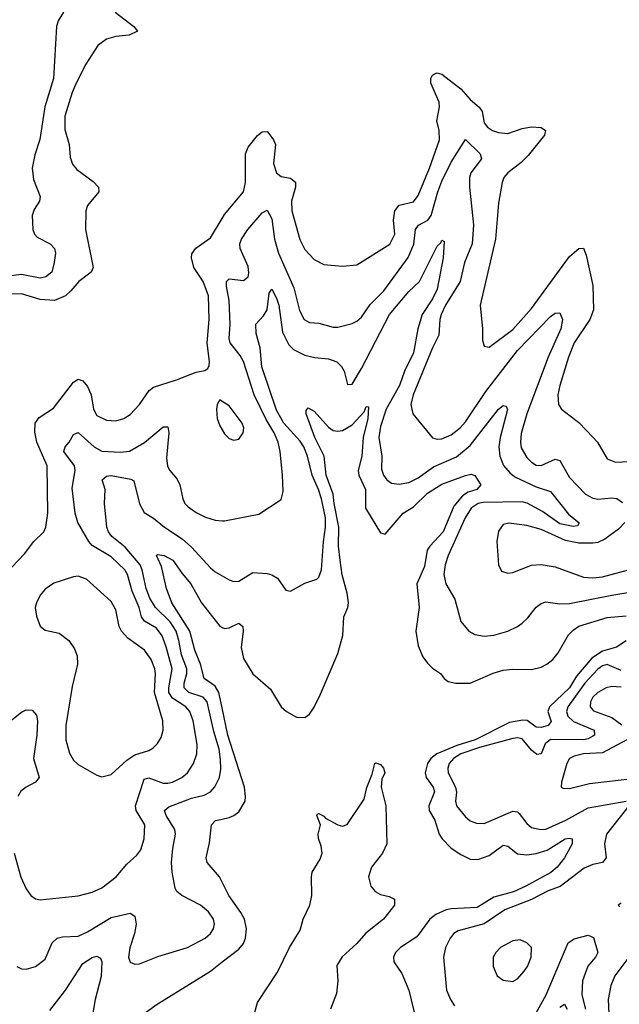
# Model space of a CAD drawing. Header units: inches. Extents: x 1694797 to 1849917, y 907313 to 1017959.
# Tile 355 of 656: x 1729143 to 1731682, y 993950 to 998119. Entities that reach past the tile are written whole.
import ezdxf

# ---------------------------------------------------------------- set-up
doc = ezdxf.new("R2010")
doc.units = ezdxf.units.IN
doc.header["$MEASUREMENT"] = 0
doc.layers.add('B7929', color=7, linetype='Continuous')
doc.layers.add('B7939', color=7, linetype='Continuous')

msp = doc.modelspace()

# ---------------------------------------------------------------- linework, layer by layer
at = {"layer": 'B7929', "color": 5}
for points, elevation in [([(1729547.2, 998150), (1729626.7, 998090), (1729641.3, 998070), (1729606.4, 998053.6), (1729550, 998046.8), (1729510, 998036.2), (1729474, 998010), (1729422.8, 997930), (1729381.3, 997850), (1729364.6, 997810), (1729334.5, 997710), (1729334.2, 997654.2), (1729351.7, 997590), (1729356.5, 997536.5), (1729366.5, 997506.5), (1729384.1, 997484.1), (1729453.2, 997433.2), (1729476.1, 997410), (1729478.5, 997390), (1729430, 997332.6), (1729423.2, 997310), (1729421.4, 997230), (1729454.3, 997070), (1729444.7, 997050), (1729392.9, 997010), (1729359.8, 996970), (1729336.8, 996950), (1729290, 996930.4), (1729230, 996933.3), (1729150, 996957.7), (1729050, 996956.2)], 880), ([(1729328.8, 998150), (1729305.8, 998114.2), (1729298.5, 998090), (1729286.1, 997870), (1729249, 997750), (1729228.6, 997611.4), (1729206.8, 997546.8), (1729196.2, 997490), (1729201.7, 997441.7), (1729229.1, 997370), (1729226.7, 997350), (1729204.5, 997315.5), (1729196.2, 997290), (1729197.8, 997230), (1729205.3, 997210), (1729217.2, 997197.2), (1729272.4, 997170), (1729290.3, 997150), (1729293.8, 997130), (1729289.2, 997090), (1729278.6, 997050), (1729253.7, 997030), (1729230, 997024.2), (1729150, 997040.4), (1729050, 997026.6)], 860), ([(1729110, 995800.7), (1729163.1, 995856.9), (1729202.4, 995910), (1729244.5, 995950), (1729254, 995970), (1729261.7, 996030), (1729259.5, 996230), (1729215, 996330), (1729207.3, 996372.7), (1729207.7, 996410), (1729225, 996435), (1729286.4, 996473.6), (1729370, 996584.4), (1729390, 996596.5), (1729410, 996589.2), (1729430, 996565.5), (1729444.7, 996530), (1729455.2, 996470), (1729470, 996442.4), (1729510, 996423.6), (1729550, 996420.3), (1729583.7, 996430), (1729610, 996447.4), (1729649.7, 996490), (1729690.6, 996549.4), (1729710, 996562.4), (1729806.3, 996593.7), (1729890, 996627), (1729927.2, 996632.8), (1729938.7, 996641.3), (1729945.4, 996654.6), (1729946.3, 996670), (1729936.2, 996750), (1729945.5, 996850), (1729942.8, 996950), (1729920.2, 997010), (1729880.4, 997070), (1729869.9, 997110), (1729872.3, 997127.7), (1729888.5, 997151.5), (1729950, 997194.4), (1730000, 997277.4)], 880), ([(1730000, 996502.4), (1729990, 996508.7), (1729978.8, 996490), (1729975.5, 996470), (1729979.5, 996430), (1729990, 996398.8), (1730000, 996381.8)], 880), ([(1729118.9, 994590), (1729147.8, 994487.8), (1729170, 994439.5), (1729190, 994410.3), (1729210, 994396.9), (1729230, 994392.8), (1729390, 994409.2), (1729450, 994425.2), (1729490, 994442.8), (1729551.1, 994490), (1729596.1, 994543.9), (1729639.1, 994580.9), (1729656.3, 994603.7), (1729669.9, 994650.1), (1729673, 994710), (1729635.4, 994770), (1729632.6, 994790), (1729670, 994902.9), (1729690, 994908.4), (1729750, 994886), (1729770, 994885.9), (1729790, 994890.1), (1729828.7, 994910), (1729852.9, 994930), (1729878.8, 994970), (1729893, 995010), (1729894.6, 995050), (1729876.7, 995150), (1729862.5, 995190), (1729846.2, 995210), (1729790, 995245.5), (1729774.9, 995270), (1729774.2, 995290), (1729788.7, 995370), (1729763.6, 995463.6), (1729746.1, 995510), (1729722.2, 995542.2), (1729671.8, 995571.8), (1729657.8, 995590), (1729649.3, 995630), (1729618.9, 995698.9), (1729599.4, 995770), (1729588, 995790), (1729530, 995844), (1729450, 995893), (1729434.9, 995910), (1729388.9, 995990), (1729377.8, 996030), (1729365.2, 996134.8), (1729377.7, 996210), (1729374.6, 996230), (1729329.9, 996290), (1729334.6, 996310), (1729351.9, 996330), (1729370, 996363.1), (1729390, 996370.2), (1729457.9, 996310), (1729490, 996291.9), (1729570, 996288.1), (1729608.1, 996291.9), (1729670.9, 996329.1), (1729750, 996395.5), (1729770, 996394.9), (1729773.7, 996370), (1729763.7, 996263.7), (1729768.9, 996228.9), (1729779.1, 996210), (1729810, 996174), (1729821.1, 996150), (1729833.1, 996090), (1729842.3, 996070), (1729855.5, 996055.5), (1729890, 996031.7), (1729930, 996012.8), (1729970, 996000.3), (1730000, 995997.4)], 860), ([(1729130, 994110.4), (1729150, 994100.4), (1729170, 994098.7), (1729210, 994110.3), (1729250, 994141.7), (1729280.2, 994210), (1729301.1, 994230), (1729323.8, 994236.2), (1729390, 994238.9), (1729430, 994256.8), (1729530, 994318.1), (1729610, 994336.3), (1729630, 994323.8), (1729636.4, 994290), (1729628.6, 994250), (1729608.6, 994188.6), (1729602.8, 994150), (1729610, 994128.4), (1729630, 994119.5), (1729650, 994122), (1729728.1, 994151.9), (1729852.6, 994190), (1729927.4, 994230), (1729950.4, 994249.6), (1729962.9, 994270), (1729966.9, 994290), (1729963.4, 994310), (1729942.1, 994342.1), (1729908.5, 994370), (1729828.6, 994410), (1729807.9, 994427.9), (1729801.2, 994441.2), (1729788.4, 994510), (1729785.7, 994550), (1729790.5, 994610), (1729802.3, 994670), (1729799.5, 994690), (1729763.2, 994750), (1729756.1, 994770), (1729774.5, 994785.5), (1729870, 994823.3), (1729924.5, 994835.5), (1729950.7, 994850), (1729969.5, 994870.5), (1729988.1, 994910), (1729994, 994946), (1729993.6, 994986.4), (1729986.9, 995030), (1729964.3, 995104.3), (1729936.1, 995230), (1729919.5, 995250), (1729858.5, 995270), (1729838.7, 995290), (1729839.2, 995310), (1729850.9, 995350), (1729850.9, 995370), (1729828.3, 995430), (1729817.2, 995490), (1729804.6, 995530), (1729779.9, 995570), (1729718.1, 995630), (1729693.2, 995670), (1729677.6, 995710), (1729661.8, 995790), (1729652.7, 995810), (1729590, 995885.7), (1729533.5, 995930), (1729519.1, 995950), (1729511.4, 995970), (1729502, 996070), (1729505.2, 996130), (1729492, 996170), (1729510, 996185.4), (1729530, 996188.3), (1729613.6, 996173.6), (1729626.2, 996166.2), (1729650, 996068.8), (1729670, 996032.1), (1729710, 996008.1), (1729755.9, 995970), (1729830, 995920.7), (1729870, 995884.8), (1729950, 995797.5), (1729970, 995780.7), (1730000, 995763.9)], 840), ([(1730000, 995205.9), (1729986.6, 995270), (1729970, 995296.4), (1729924, 995330), (1729908.1, 995390), (1729884.2, 995450), (1729862.9, 995530), (1729786.7, 995650), (1729764.5, 995710), (1729743.3, 995803.3), (1729721.6, 995850), (1729726.1, 995853.9), (1729754.9, 995850), (1729790.7, 995830.7), (1729830, 995773.8), (1729867.5, 995730), (1729912.4, 995650), (1729990, 995550.7), (1730000, 995545.9)], 820), ([(1729090, 995138.7), (1729150, 995186.4), (1729170, 995196.8), (1729195.4, 995195.4), (1729213.8, 995173.8), (1729218.2, 995150), (1729215.4, 995090), (1729201.3, 994990), (1729225.5, 994910), (1729210.3, 994890), (1729170, 994869), (1729148.3, 994851.7), (1729134.3, 994830)], 860), ([(1730000, 994467.6), (1729989.3, 994489.3), (1729936, 994550), (1729931.9, 994570), (1729946.5, 994633.5), (1729954.2, 994710), (1729971.4, 994728.6), (1730000, 994734.4)], 820), ([(1729270, 993923.2), (1729336.1, 994010), (1729410, 994123.2), (1729450, 994148.4), (1729470, 994154), (1729485.5, 994145.5), (1729490.1, 994130.1), (1729487.7, 994067.7), (1729461.7, 993970), (1729448.9, 993888.9)], 820), ([(1729590, 993853.4), (1729724.2, 993950), (1729950, 994091), (1730000, 994129.3)], 820)]:
    msp.add_lwpolyline(points, dxfattribs=dict(at, elevation=elevation))
at = {"layer": 'B7929', "color": 5, "elevation": 880}
msp.add_lwpolyline([(1729390, 995763), (1729370, 995759.7), (1729286.9, 995733.1), (1729250, 995707.6), (1729230, 995682), (1729213.4, 995650), (1729208.9, 995630), (1729213.3, 995593.3), (1729230, 995550.8), (1729250, 995534), (1729310, 995521.6), (1729350.2, 995490.2), (1729374.5, 995454.5), (1729385.7, 995425.7), (1729388, 995390), (1729364.5, 995295.5), (1729338, 995130), (1729337.8, 995070), (1729353.5, 995013.5), (1729370, 994984.2), (1729390, 994964.9), (1729470, 994920.5), (1729490, 994912.7), (1729530, 994923.1), (1729596.6, 994983.4), (1729630, 995006.4), (1729690, 995024.9), (1729705.8, 995034.2), (1729726.5, 995053.5), (1729741.1, 995078.9), (1729749.8, 995110), (1729749.1, 995150), (1729714, 995270), (1729717.5, 995350), (1729714.3, 995370), (1729699, 995410), (1729671.4, 995450), (1729600, 995500), (1729573.5, 995530), (1729564.6, 995550), (1729550, 995619.5), (1729530, 995655.4), (1729426, 995750)], close=True, dxfattribs=at)
at = {"layer": 'B7939', "color": 5}
for points, elevation in [([(1730000, 997277.4), (1730010, 997294), (1730090, 997389.2), (1730098.7, 997430), (1730099.1, 997550), (1730110, 997578.5), (1730150, 997628.1), (1730170, 997643.6), (1730190, 997645.7), (1730197.3, 997637.3), (1730216.9, 997610), (1730225.2, 997590), (1730216.9, 997510), (1730229.5, 997470), (1730250, 997454.1), (1730290, 997447.2), (1730310.5, 997430.5), (1730311, 997410), (1730293.5, 997350), (1730295.4, 997310), (1730328.7, 997188.7), (1730350, 997145.2), (1730390, 997104), (1730430, 997081.5), (1730510, 997074.6), (1730570, 997081.1), (1730710, 997168), (1730731.6, 997210), (1730726.1, 997270), (1730731.5, 997310), (1730750, 997333.8), (1730810, 997347.5), (1730830, 997374), (1730878.3, 997490), (1730919.5, 997610), (1730918.6, 997650), (1730909, 997690), (1730920.4, 997750), (1730919.2, 997770), (1730883.9, 997850), (1730883.5, 997870), (1730890, 997884.4), (1730899.3, 997890), (1730910, 997893.2), (1730930, 997888.4), (1731010, 997825.4), (1731050, 997781), (1731088.8, 997748.8), (1731100.4, 997730), (1731110, 997681.5), (1731123.8, 997663.8), (1731144.9, 997650), (1731170, 997641.3), (1731210, 997637.2), (1731270, 997657.8), (1731310, 997665), (1731350, 997662), (1731368.9, 997650), (1731364.1, 997630), (1731296.1, 997543.9), (1731266.4, 997513.6), (1731209.2, 997470), (1731193.2, 997450), (1731185.2, 997430), (1731170, 997342), (1731156.8, 997190), (1731092.9, 996910), (1731102.8, 996810), (1731101.7, 996761.7), (1731110, 996736), (1731130, 996732.7), (1731230, 996806.9), (1731310, 996896.1), (1731470, 997116.6), (1731510, 997150.2), (1731530, 997152), (1731541.7, 997121.7), (1731570, 996993.4), (1731571.6, 996890), (1731556.3, 996850), (1731490.6, 996750), (1731466.5, 996690), (1731429.5, 996570), (1731421.7, 996530), (1731424.4, 996490), (1731437, 996470), (1731510, 996413.1), (1731571.5, 996350), (1731589.4, 996329.4), (1731630, 996259.1), (1731665.1, 996245.1), (1731750, 996250.1)], 880), ([(1730000, 995997.4), (1730010, 995996.5), (1730154.8, 996025.2), (1730250, 996086.8), (1730258.7, 996121.3), (1730255.8, 996190), (1730245.4, 996290), (1730236.9, 996330), (1730220.7, 996370), (1730185.7, 996425.7), (1730136.1, 996530), (1730090, 996671.8), (1730076.5, 996696.5), (1730033.4, 996750), (1730029.5, 996769.5), (1730033.2, 996830), (1730030.3, 996930), (1730017.9, 996990), (1730018.4, 997010), (1730030, 997021.6), (1730090, 997013.8), (1730109.8, 997030), (1730112.9, 997047.1), (1730110, 997074.3), (1730075.9, 997150), (1730075.4, 997170), (1730081.7, 997190), (1730109.1, 997230), (1730170, 997301.3), (1730190, 997312.4), (1730210, 997274.9), (1730221.7, 997190), (1730238.2, 997130), (1730304, 996984), (1730327.4, 996887.4), (1730347.2, 996850), (1730370, 996836.9), (1730410, 996834.3), (1730470, 996816.8), (1730490, 996817.5), (1730550, 996832.9), (1730570, 996842.6), (1730590, 996859.7), (1730627, 996913), (1730684.5, 996970), (1730787.7, 997112.3), (1730811.9, 997168.1), (1730818.1, 997230), (1730831.1, 997248.9), (1730870.3, 997269.7), (1730885.2, 997290), (1730912.9, 997390), (1730930, 997434.5), (1730970, 997515.2), (1731030, 997611.8), (1731092.6, 997550), (1731098.2, 997530), (1731052.8, 997470), (1731046.8, 997450), (1731047.3, 997410), (1731064.3, 997250), (1731058.1, 997170), (1731026, 997090), (1731007, 997010), (1730946, 996910), (1730927.2, 996870), (1730921, 996850), (1730916.9, 996783.1), (1730890, 996728.7), (1730808.6, 996530), (1730799, 996490), (1730807.9, 996450), (1730890, 996348.8), (1730910, 996342), (1730930, 996343.5), (1730970, 996360.9), (1731007.1, 996390), (1731030, 996415.6), (1731115.9, 996544.1), (1731250, 996718.4), (1731390, 996862.6), (1731410, 996876.5), (1731430, 996877), (1731440.7, 996850), (1731433.4, 996810), (1731380.3, 996690), (1731289.3, 996450), (1731266, 996366), (1731262.5, 996330), (1731266.3, 996306.3), (1731290, 996264.9), (1731310, 996244.6), (1731330, 996232.5), (1731350, 996230.8), (1731410, 996258.3), (1731430, 996252.1), (1731470, 996179.7), (1731539, 996110), (1731570, 996093.2), (1731590, 996088.8), (1731650, 996093.7), (1731670.8, 996090.8), (1731694.6, 996074.6)], 860), ([(1730000, 995763.9), (1730030, 995747), (1730050, 995739.5), (1730070, 995741.1), (1730130, 995778.6), (1730190, 995773.7), (1730210, 995768.5), (1730234.4, 995754.4), (1730270, 995704), (1730290, 995699.1), (1730350, 995733.7), (1730400.9, 995750), (1730410, 995758), (1730420.3, 995790), (1730428.5, 995908.5), (1730438.2, 995970), (1730437.7, 996010), (1730419.9, 996090), (1730408, 996130), (1730381, 996190), (1730361.6, 996270), (1730345.7, 996310), (1730330, 996334.9), (1730261, 996410), (1730230, 996465.8), (1730168.6, 996648.6), (1730161.5, 996730), (1730143.9, 996790), (1730142.8, 996830), (1730175.6, 996864.4), (1730191.2, 996890), (1730199.4, 996960.6), (1730210, 996977.6), (1730230, 996939.5), (1730239.4, 996910), (1730255.4, 996795.4), (1730281.6, 996741.6), (1730302, 996722), (1730350, 996698.2), (1730391.7, 996688.3), (1730450, 996682.6), (1730485.3, 996670), (1730504.9, 996650), (1730516.3, 996630), (1730530, 996574), (1730550, 996575.8), (1730590, 996642), (1730708.3, 996870), (1730790, 996968.4), (1730835.4, 997010), (1730910, 997160.3), (1730926, 997174), (1730930, 997184.9), (1730939.9, 997179.9), (1730935.9, 997110), (1730910, 996978), (1730890, 996936.1), (1730846.9, 996870), (1730828.3, 996810), (1730810, 996707.6), (1730772.1, 996630), (1730751.2, 996570), (1730694.1, 996470), (1730670, 996396.4), (1730663.3, 996350), (1730675.9, 996270), (1730675, 996215), (1730682.8, 996190), (1730697, 996170), (1730716.9, 996156.9), (1730750, 996152.8), (1730790, 996159.8), (1730830, 996179.5), (1730894.5, 996225.5), (1730992, 996268), (1731050, 996315.4), (1731170, 996469), (1731190, 996485.3), (1731202, 996482), (1731208.4, 996468.4), (1731176.8, 996350), (1731171.3, 996310), (1731175.5, 996270), (1731191.4, 996231.4), (1731219, 996199), (1731241.7, 996181.7), (1731330, 996141.3), (1731390, 996120.7), (1731465.7, 996025.7), (1731512, 995988), (1731504.4, 995975.6), (1731486.4, 995973.6), (1731430, 995984.6), (1731356.2, 996036.2), (1731291.5, 996071.5), (1731270, 996077.6), (1731105.1, 996074.9), (1731084, 996070), (1731054.8, 996050), (1731028.5, 996010), (1730956.8, 995850), (1730944.3, 995810), (1730938.8, 995770), (1730947.1, 995730), (1730984.9, 995664.9), (1731011.1, 995571.1), (1731043.7, 995530), (1731070, 995515.3), (1731110, 995509.2), (1731150, 995513.2), (1731210, 995530.2), (1731250, 995549), (1731270, 995563.6), (1731294, 995586), (1731330, 995631.3), (1731350, 995647.2), (1731370, 995653.9), (1731430, 995646.1), (1731470, 995646.5), (1731650, 995682.6), (1731810, 995708.8)], 840), ([(1730000, 996381.8), (1730010, 996364.9), (1730030, 996345.5), (1730050, 996339.1), (1730070, 996342), (1730089.5, 996370), (1730091.1, 996390), (1730085.1, 996410), (1730030, 996483.7), (1730000, 996502.4)], 880), ([(1730000, 995545.9), (1730010, 995541), (1730030, 995543.7), (1730070, 995564), (1730087.2, 995550), (1730089.2, 995529.2), (1730081.1, 995461.1), (1730090, 995413.4), (1730130, 995349.4), (1730204.8, 995284.8), (1730250.3, 995210), (1730272.4, 995190), (1730314.5, 995165.5), (1730350, 995163.7), (1730370, 995178.4), (1730390, 995208.2), (1730416.3, 995263.7), (1730490, 995435.8), (1730510.9, 995510.9), (1730515.8, 995590), (1730532.7, 995630), (1730535.5, 995650), (1730529.9, 995690), (1730508.3, 995768.3), (1730499, 995830), (1730492.8, 995890), (1730494.2, 995970), (1730474, 996070), (1730470.4, 996110.4), (1730441, 996190), (1730431.8, 996270), (1730391.9, 996350), (1730356, 996450), (1730355.9, 996464.1), (1730364.6, 996475.4), (1730390, 996460.9), (1730450, 996392.9), (1730470, 996379.7), (1730490, 996376.2), (1730510, 996379.7), (1730550, 996403.5), (1730601.4, 996458.6), (1730610, 996481.6), (1730619.9, 996479.9), (1730616.4, 996430), (1730597.2, 996350), (1730591.6, 996270), (1730575.9, 996210), (1730579, 996190), (1730607.2, 996130), (1730606.6, 996050), (1730670, 995945.4), (1730690, 995940.2), (1730766.6, 996030), (1730810, 996056.6), (1730870, 996114.3), (1730930, 996151.9), (1731030, 996189.5), (1731054, 996194), (1731070, 996189.1), (1731095.2, 996150), (1731078.9, 996130), (1731042.1, 996117.9), (1731017.8, 996102.2), (1730980.6, 996059.4), (1730935.5, 995950), (1730878.7, 995890), (1730867.7, 995872.3), (1730856.3, 995803.7), (1730824.7, 995730), (1730834, 995630), (1730820.5, 995530), (1730830, 995467), (1730850, 995421.5), (1730870, 995394.9), (1730890, 995373.7), (1730924.9, 995350), (1730939.3, 995330), (1730956.3, 995316.3), (1730989.4, 995309.4), (1731050, 995310.1), (1731147.9, 995352.1), (1731190, 995364), (1731230, 995369.2), (1731310, 995367.7), (1731350, 995378), (1731374.5, 995390), (1731400.2, 995410), (1731422.3, 995437.7), (1731466.4, 995513.6), (1731485.7, 995534.3), (1731510, 995550.8), (1731630, 995588.2), (1731710, 995594.4)], 820), ([(1731705.4, 995990), (1731678.3, 995961.7), (1731620.8, 995919.2), (1731590, 995905.6), (1731570, 995902.1), (1731510, 995903), (1731454.1, 995914.1), (1731350, 995960.2), (1731290, 995977.5), (1731213.4, 995986.6), (1731190, 995981.6), (1731170, 995953.2), (1731162.8, 995910), (1731170.3, 995810.3), (1731183.2, 995783.2), (1731210, 995774.9), (1731230, 995777.7), (1731310, 995809.2), (1731350, 995812.6), (1731410, 995802.2), (1731530, 995758.6), (1731570, 995755.1), (1731610, 995759.6), (1731810, 995814)], 860), ([(1731710, 995489.3), (1731670, 995462.3), (1731610, 995445.1), (1731565, 995415), (1731500.7, 995339.3), (1731470, 995289.9), (1731386.5, 995210), (1731379.5, 995190), (1731392.8, 995147.2), (1731380.3, 995130), (1731350, 995122.2), (1731330, 995123.1), (1731291.1, 995151.1), (1731273.6, 995153.6), (1731216.4, 995143.6), (1731071.5, 995070), (1730993.7, 995046.3), (1730909.5, 995010.5), (1730883.1, 994990), (1730870, 994969.8), (1730860.1, 994930), (1730864.4, 994910), (1730893.5, 994870), (1730898.8, 994850), (1730875, 994790), (1730876.6, 994770), (1730899.8, 994730), (1730918.2, 994670), (1730931.8, 994650), (1730970, 994611.5), (1731010, 994584.1), (1731050, 994564.7), (1731082.5, 994562.5), (1731130, 994579.8), (1731190, 994623.5), (1731210, 994619.7), (1731250, 994587.7), (1731290, 994583.3), (1731330, 994588.6), (1731376.7, 994603.3), (1731452.7, 994650), (1731470, 994654), (1731481.6, 994650), (1731482.4, 994630), (1731449.4, 994570), (1731418, 994530), (1731391.3, 994508.7), (1731285.9, 994450), (1731233.7, 994426.3), (1731150, 994403.3), (1731079.5, 994360.5), (1730970, 994354.5), (1730949.1, 994350), (1730905.2, 994330), (1730879.8, 994310), (1730824.1, 994235.9), (1730754.4, 994190), (1730733.8, 994170), (1730725, 994150), (1730726.2, 994130), (1730760.6, 994080.6), (1730790.1, 994010.1), (1730830, 993846.7)], 820), ([(1731690, 995362.8), (1731630, 995389), (1731610, 995383.1), (1731590, 995368.6), (1731535.4, 995310), (1731463.8, 995210), (1731457.4, 995190), (1731463.7, 995170), (1731486.9, 995146.9), (1731575.6, 995110), (1731576.6, 995090), (1731570, 995084.8), (1731550, 995073.4), (1731530, 995069.2), (1731390, 995071.2), (1731367.2, 995052.8), (1731350, 995009.8), (1731332.8, 995007.2), (1731310, 995026.1), (1731270, 995074), (1731250, 995078.7), (1731230, 995075.5), (1731090, 995037.8), (1731010, 995010.2), (1730979.4, 994990), (1730961.5, 994970), (1730954.9, 994950), (1730956.8, 994930), (1730987.8, 994870), (1730991.5, 994848.5), (1730987.8, 994810), (1730992.7, 994790), (1731030, 994743.9), (1731050, 994727.3), (1731077.2, 994717.2), (1731110, 994716.1), (1731230, 994768.2), (1731250, 994764.8), (1731257.9, 994757.9), (1731290, 994715.4), (1731310, 994698.7), (1731349.6, 994689.6), (1731370, 994692.2), (1731454.6, 994730), (1731550, 994781.2), (1731710, 994810.1)], 840), ([(1731690, 995292.1), (1731650, 995295.6), (1731626, 995290), (1731590, 995270.5), (1731570, 995250.6), (1731558.9, 995230), (1731557.6, 995210), (1731572.6, 995192.6), (1731650, 995164.2), (1731692.7, 995132.7)], 860), ([(1730000, 994734.4), (1730030, 994740.6), (1730050, 994749.2), (1730070, 994765.2), (1730096.8, 994810), (1730099.3, 994830), (1730094.9, 994870), (1730024.2, 995090), (1730000, 995205.9)], 820), ([(1731713.5, 995070), (1731610, 995015.2), (1731530, 995009.9), (1731490, 995000.9), (1731470.3, 994990), (1731458.8, 994970), (1731437.1, 994890), (1731436, 994870), (1731444.4, 994864.4), (1731470, 994864), (1731555.5, 994884.5), (1731750, 994907.5)], 860), ([(1730131.7, 993890), (1730150, 993957.6), (1730234.5, 994085.5), (1730284.5, 994190), (1730330, 994263.9), (1730343, 994310), (1730370.8, 994370), (1730380.2, 994410), (1730377.6, 994490), (1730381.7, 994510), (1730415.5, 994564.5), (1730422.9, 994590), (1730419.6, 994619.6), (1730408, 994652), (1730406.6, 994670), (1730416.4, 994710), (1730400.7, 994750), (1730403.5, 994756.5), (1730410, 994757.6), (1730430, 994747), (1730437.8, 994737.8), (1730490, 994709.3), (1730510, 994704), (1730529.2, 994710.8), (1730601.4, 994818.6), (1730612.5, 994867.5), (1730635.1, 994924.9), (1730646.6, 994970), (1730650, 994973), (1730670, 994965.5), (1730683.8, 994950), (1730688.4, 994930), (1730676.5, 994903.5), (1730673.8, 994870), (1730692.9, 994790), (1730696.6, 994630), (1730678.3, 994590), (1730632.2, 994530), (1730620.1, 994490), (1730630.1, 994450.1), (1730647.5, 994427.5), (1730670, 994414.5), (1730706.8, 994406.8), (1730730, 994394.9), (1730730.2, 994370.2), (1730683.2, 994310), (1730608.2, 994251.8), (1730570, 994207.8), (1730508.7, 994151.3), (1730485.9, 994114.1), (1730490, 994050), (1730484.7, 993995.3), (1730458.7, 993930)], 780), ([(1731722.4, 994790), (1731627.8, 994670), (1731618.4, 994630), (1731625.6, 994570), (1731610, 994550.6), (1731570, 994541.7), (1731533.4, 994526.6), (1731430.9, 994449.1), (1731380.6, 994430), (1731310, 994394.4), (1731196.5, 994350), (1731110, 994290.4), (1730998.6, 994261.4), (1730981.3, 994250), (1730964.7, 994230), (1730946, 994190), (1730937.8, 994150), (1730950.2, 994010), (1730966.5, 993970), (1730984.2, 993944.2)], 840), ([(1730000, 994129.3), (1730070, 994183), (1730090, 994206.9), (1730098.5, 994230), (1730103, 994270), (1730094.5, 994310), (1730079.1, 994339.1), (1730028.5, 994410), (1730000, 994467.6)], 820), ([(1731690, 994378), (1731676, 994370), (1731683.8, 994363.8)], 860), ([(1731290, 993842.4), (1731371.2, 993990), (1731465.4, 994210), (1731490, 994227.6), (1731550, 994242.2), (1731572.7, 994232.7), (1731590.1, 994170), (1731580.2, 994150), (1731548.1, 994111.9), (1731525.3, 994050), (1731523.4, 993990), (1731538.2, 993930)], 840), ([(1731722.5, 994150), (1731662.7, 994070), (1731645.2, 994030), (1731634.4, 993970), (1731636.6, 993910), (1731646.9, 993866.9), (1731670, 993832.9), (1731710, 993799.3)], 860), ([(1731430, 993937.5), (1731450, 993950.2), (1731461.3, 993930)], 820)]:
    msp.add_lwpolyline(points, dxfattribs=dict(at, elevation=elevation))
at = {"layer": 'B7939', "color": 5, "elevation": 860}
msp.add_lwpolyline([(1731262.3, 994222.3), (1731230, 994219.2), (1731178.4, 994190), (1731158.7, 994170), (1731147.7, 994150), (1731147.4, 994110), (1731164.4, 994070), (1731190, 994052.2), (1731230, 994046.7), (1731250, 994058.4), (1731278.9, 994090), (1731292.4, 994110), (1731307.8, 994150), (1731309.4, 994190), (1731289.3, 994210)], close=True, dxfattribs=at)

doc.saveas('drawing.dxf')
